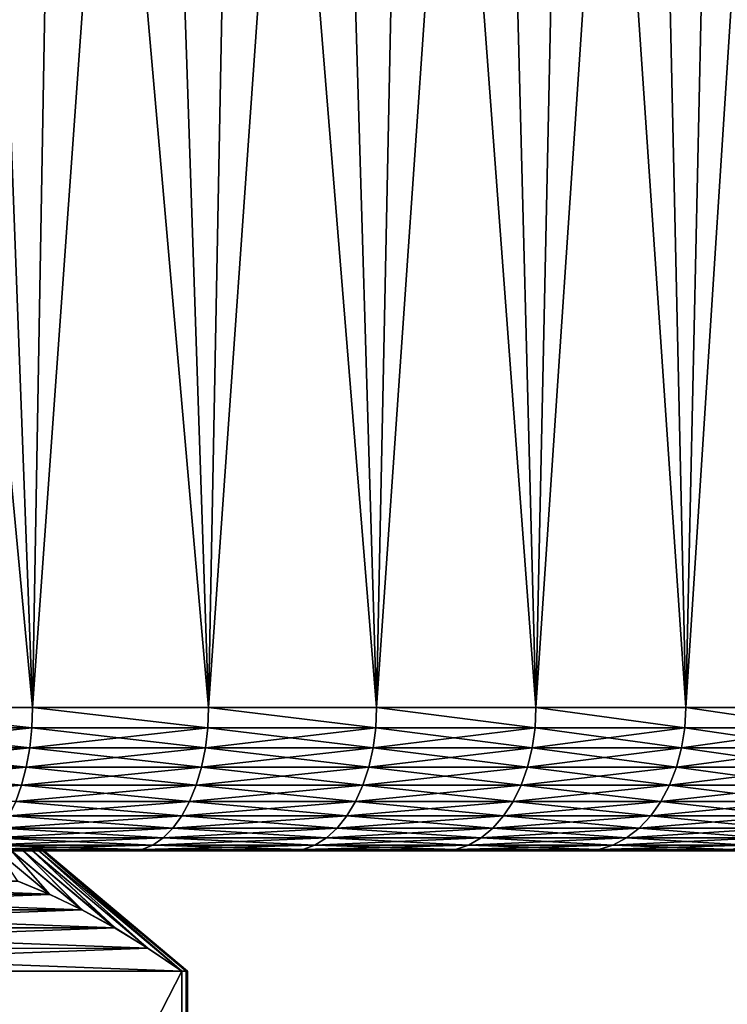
# Model space of a CAD drawing. Header units: metres. Extents: x -105 to 105, y -68 to 103.
# Tile 412 of 416: x 89 to 97, y 82 to 93. Entities that reach past the tile are written whole.
import ezdxf

# ---------------------------------------------------------------- set-up
doc = ezdxf.new("R2010")
doc.units = ezdxf.units.M
doc.layers.add('solid_FIT-BATH-150_SW0001_01', color=7, linetype='CONTINUOUS')

msp = doc.modelspace()

# ---------------------------------------------------------------- linework, layer by layer
at = {"layer": 'solid_FIT-BATH-150_SW0001_01'}
for points in [[(87.462402, 85.585892, 26.585482), (89.377419, 85.585892, 25.6269), (87.733665, 103.085892, 26.459911)], [(89.377739, 85.585892, -27.03372), (87.462738, 85.585892, -27.992327), (88.717804, 103.085892, -27.38343)], [(89.377419, 85.585892, 25.6269), (88.717842, 103.085892, 25.976414), (87.733665, 103.085892, 26.459911)], [(89.377739, 85.585892, -27.03372), (88.717804, 103.085892, -27.38343), (89.682411, 103.085892, -26.865049)], [(89.377419, 85.585892, 25.6269), (89.682449, 103.085892, 25.458031), (88.717842, 103.085892, 25.976414)], [(89.377419, 85.585892, 25.6269), (91.21917, 85.585892, 24.534143), (89.682449, 103.085892, 25.458031)], [(89.377739, 85.585892, -27.03372), (89.682411, 103.085892, -26.865049), (90.627876, 103.085892, -26.311424)], [(91.219475, 85.585892, -25.940941), (89.377739, 85.585892, -27.03372), (90.627876, 103.085892, -26.311424)], [(91.21917, 85.585892, 24.534143), (90.627914, 103.085892, 24.904404), (89.682449, 103.085892, 25.458031)], [(91.219475, 85.585892, -25.940941), (90.627876, 103.085892, -26.311424), (91.553177, 103.085892, -25.723301)], [(91.21917, 85.585892, 24.534143), (91.553223, 103.085892, 24.316277), (90.627914, 103.085892, 24.904404)], [(91.21917, 85.585892, 24.534143), (92.978271, 85.585892, 23.312784), (91.553223, 103.085892, 24.316277)], [(91.219475, 85.585892, -25.940941), (91.553177, 103.085892, -25.723301), (92.455132, 103.085892, -25.102619)], [(92.978561, 85.585892, -24.719561), (91.219475, 85.585892, -25.940941), (92.455132, 103.085892, -25.102619)], [(92.978271, 85.585892, 23.312784), (92.455185, 103.085892, 23.695587), (91.553223, 103.085892, 24.316277)], [(92.978561, 85.585892, -24.719561), (92.455132, 103.085892, -25.102619), (93.334999, 103.085892, -24.44845)], [(92.978271, 85.585892, 23.312784), (93.335052, 103.085892, 23.041409), (92.455185, 103.085892, 23.695587)], [(92.978271, 85.585892, 23.312784), (94.64576, 85.585892, 21.969044), (93.335052, 103.085892, 23.041409)], [(92.978561, 85.585892, -24.719561), (93.334999, 103.085892, -24.44845), (94.190559, 103.085892, -23.762575)], [(94.646034, 85.585892, -23.375799), (92.978561, 85.585892, -24.719561), (94.190559, 103.085892, -23.762575)], [(94.64576, 85.585892, 21.969044), (94.19062, 103.085892, 22.355528), (93.335052, 103.085892, 23.041409)], [(94.646034, 85.585892, -23.375799), (94.190559, 103.085892, -23.762575), (95.019287, 103.085892, -23.046867)], [(94.64576, 85.585892, 21.969044), (95.019348, 103.085892, 21.63982), (94.19062, 103.085892, 22.355528)], [(94.64576, 85.585892, 21.969044), (96.213135, 85.585892, 20.509769), (95.019348, 103.085892, 21.63982)], [(94.646034, 85.585892, -23.375799), (95.019287, 103.085892, -23.046867), (95.822487, 103.085892, -22.300245)], [(96.213402, 85.585892, -21.916508), (94.646034, 85.585892, -23.375799), (95.822487, 103.085892, -22.300245)], [(96.213135, 85.585892, 20.509769), (95.822533, 103.085892, 20.893209), (95.019348, 103.085892, 21.63982)], [(96.213402, 85.585892, -21.916508), (95.822487, 103.085892, -22.300245), (96.597496, 103.085892, -21.525305)], [(96.213135, 85.585892, 20.509769), (96.597527, 103.085892, 20.118279), (95.822533, 103.085892, 20.893209)], [(96.213135, 85.585892, 20.509769), (97.672424, 85.585892, 18.9424), (96.597527, 103.085892, 20.118279)], [(96.213402, 85.585892, -21.916508), (96.597496, 103.085892, -21.525305), (97.342949, 103.085892, -20.72324)], [(97.672661, 85.585892, -20.349119), (96.213402, 85.585892, -21.916508), (97.342949, 103.085892, -20.72324)], [(97.672424, 85.585892, 18.9424), (97.342972, 103.085892, 19.316216), (96.597527, 103.085892, 20.118279)], [(89.370155, 85.372414, -27.020468), (87.456108, 85.372414, -27.978571), (87.462738, 85.585892, -27.992327)], [(87.456108, 85.372414, 26.571573), (89.370155, 85.372414, 25.613472), (87.462402, 85.585892, 26.585482)], [(89.370155, 85.372414, 25.613472), (89.377419, 85.585892, 25.6269), (87.462402, 85.585892, 26.585482)], [(89.370155, 85.372414, -27.020468), (87.462738, 85.585892, -27.992327), (89.377739, 85.585892, -27.03372)], [(91.210968, 85.372414, -25.928261), (89.370155, 85.372414, -27.020468), (89.377739, 85.585892, -27.03372)], [(89.370155, 85.372414, 25.613472), (91.210968, 85.372414, 24.521263), (89.377419, 85.585892, 25.6269)], [(91.210968, 85.372414, 24.521263), (91.21917, 85.585892, 24.534143), (89.377419, 85.585892, 25.6269)], [(91.210968, 85.372414, -25.928261), (89.377739, 85.585892, -27.03372), (91.219475, 85.585892, -25.940941)], [(92.969177, 85.372414, -24.707514), (91.210968, 85.372414, -25.928261), (91.219475, 85.585892, -25.940941)], [(91.210968, 85.372414, 24.521263), (92.969177, 85.372414, 23.300516), (91.21917, 85.585892, 24.534143)], [(92.969177, 85.372414, 23.300516), (92.978271, 85.585892, 23.312784), (91.21917, 85.585892, 24.534143)], [(92.969177, 85.372414, -24.707514), (91.219475, 85.585892, -25.940941), (92.978561, 85.585892, -24.719561)], [(94.635826, 85.372414, -23.364447), (92.969177, 85.372414, -24.707514), (92.978561, 85.585892, -24.719561)], [(92.969177, 85.372414, 23.300516), (94.635826, 85.372414, 21.957451), (92.978271, 85.585892, 23.312784)], [(94.635826, 85.372414, 21.957451), (94.64576, 85.585892, 21.969044), (92.978271, 85.585892, 23.312784)], [(94.635826, 85.372414, -23.364447), (92.978561, 85.585892, -24.719561), (94.646034, 85.585892, -23.375799)], [(96.202408, 85.372414, -21.905907), (94.635826, 85.372414, -23.364447), (94.646034, 85.585892, -23.375799)], [(94.635826, 85.372414, 21.957451), (96.202408, 85.372414, 20.498909), (94.64576, 85.585892, 21.969044)], [(96.202408, 85.372414, 20.498909), (96.213135, 85.585892, 20.509769), (94.64576, 85.585892, 21.969044)], [(96.202408, 85.372414, -21.905907), (94.646034, 85.585892, -23.375799), (96.213402, 85.585892, -21.916508)], [(97.66095, 85.372414, -20.339321), (96.202408, 85.372414, -21.905907), (96.213402, 85.585892, -21.916508)], [(96.202408, 85.372414, 20.498909), (97.66095, 85.372414, 18.932325), (96.213135, 85.585892, 20.509769)], [(97.66095, 85.372414, 18.932325), (97.672424, 85.585892, 18.9424), (96.213135, 85.585892, 20.509769)], [(97.66095, 85.372414, -20.339321), (96.213402, 85.585892, -21.916508), (97.672661, 85.585892, -20.349119)], [(87.437187, 85.163086, -27.937134), (87.456108, 85.372414, -27.978571), (89.370155, 85.372414, -27.020468)], [(89.34832, 85.163086, -26.980486), (87.437187, 85.163086, -27.937134), (89.370155, 85.372414, -27.020468)], [(87.437187, 85.163086, 26.530136), (89.34832, 85.163086, 25.57349), (87.456108, 85.372414, 26.571573)], [(89.34832, 85.163086, 25.57349), (89.370155, 85.372414, 25.613472), (87.456108, 85.372414, 26.571573)], [(89.34832, 85.163086, -26.980486), (89.370155, 85.372414, -27.020468), (91.210968, 85.372414, -25.928261)], [(91.18634, 85.163086, -25.889938), (89.34832, 85.163086, -26.980486), (91.210968, 85.372414, -25.928261)], [(89.34832, 85.163086, 25.57349), (91.18634, 85.163086, 24.482943), (89.370155, 85.372414, 25.613472)], [(91.18634, 85.163086, 24.482943), (91.210968, 85.372414, 24.521263), (89.370155, 85.372414, 25.613472)], [(91.18634, 85.163086, -25.889938), (91.210968, 85.372414, -25.928261), (92.969177, 85.372414, -24.707514)], [(92.941879, 85.163086, -24.671045), (91.18634, 85.163086, -25.889938), (92.969177, 85.372414, -24.707514)], [(91.18634, 85.163086, 24.482943), (92.941879, 85.163086, 23.26405), (91.210968, 85.372414, 24.521263)], [(92.941879, 85.163086, 23.26405), (92.969177, 85.372414, 23.300516), (91.210968, 85.372414, 24.521263)], [(92.941879, 85.163086, -24.671045), (92.969177, 85.372414, -24.707514), (94.635826, 85.372414, -23.364447)], [(94.605995, 85.163086, -23.330021), (92.941879, 85.163086, -24.671045), (94.635826, 85.372414, -23.364447)], [(92.941879, 85.163086, 23.26405), (94.605995, 85.163086, 21.923023), (92.969177, 85.372414, 23.300516)], [(94.605995, 85.163086, 21.923023), (94.635826, 85.372414, 21.957451), (92.969177, 85.372414, 23.300516)], [(94.605995, 85.163086, -23.330021), (94.635826, 85.372414, -23.364447), (96.202408, 85.372414, -21.905907)], [(96.170197, 85.163086, -21.873695), (94.605995, 85.163086, -23.330021), (96.202408, 85.372414, -21.905907)], [(94.605995, 85.163086, 21.923023), (96.170197, 85.163086, 20.466698), (94.635826, 85.372414, 21.957451)], [(96.170197, 85.163086, 20.466698), (96.202408, 85.372414, 20.498909), (94.635826, 85.372414, 21.957451)], [(96.170197, 85.163086, -21.873695), (96.202408, 85.372414, -21.905907), (97.66095, 85.372414, -20.339321)], [(97.626518, 85.163086, -20.309492), (96.170197, 85.163086, -21.873695), (97.66095, 85.372414, -20.339321)], [(96.170197, 85.163086, 20.466698), (97.626518, 85.163086, 18.902494), (96.202408, 85.372414, 20.498909)], [(97.626518, 85.163086, 18.902494), (97.66095, 85.372414, 18.932325), (96.202408, 85.372414, 20.498909)], [(87.406067, 84.962379, -27.868994), (87.437187, 85.163086, -27.937134), (89.34832, 85.163086, -26.980486)], [(89.312424, 84.962379, -26.914742), (87.406067, 84.962379, -27.868994), (89.34832, 85.163086, -26.980486)], [(87.406067, 84.962379, 26.461998), (89.312424, 84.962379, 25.507744), (87.437187, 85.163086, 26.530136)], [(89.312424, 84.962379, 25.507744), (89.34832, 85.163086, 25.57349), (87.437187, 85.163086, 26.530136)], [(89.312424, 84.962379, -26.914742), (89.34832, 85.163086, -26.980486), (91.18634, 85.163086, -25.889938)], [(91.145844, 84.962379, -25.826921), (89.312424, 84.962379, -26.914742), (91.18634, 85.163086, -25.889938)], [(89.312424, 84.962379, 25.507744), (91.145844, 84.962379, 24.419924), (89.34832, 85.163086, 25.57349)], [(91.145844, 84.962379, 24.419924), (91.18634, 85.163086, 24.482943), (89.34832, 85.163086, 25.57349)], [(91.145844, 84.962379, -25.826921), (91.18634, 85.163086, -25.889938), (92.941879, 85.163086, -24.671045)], [(92.896988, 84.962379, -24.611078), (91.145844, 84.962379, -25.826921), (92.941879, 85.163086, -24.671045)], [(91.145844, 84.962379, 24.419924), (92.896988, 84.962379, 23.204081), (91.18634, 85.163086, 24.482943)], [(92.896988, 84.962379, 23.204081), (92.941879, 85.163086, 23.26405), (91.18634, 85.163086, 24.482943)], [(92.896988, 84.962379, -24.611078), (92.941879, 85.163086, -24.671045), (94.605995, 85.163086, -23.330021)], [(94.556938, 84.962379, -23.273407), (92.896988, 84.962379, -24.611078), (94.605995, 85.163086, -23.330021)], [(92.896988, 84.962379, 23.204081), (94.556938, 84.962379, 21.866411), (92.941879, 85.163086, 23.26405)], [(94.556938, 84.962379, 21.866411), (94.605995, 85.163086, 21.923023), (92.941879, 85.163086, 23.26405)], [(94.556938, 84.962379, -23.273407), (94.605995, 85.163086, -23.330021), (96.170197, 85.163086, -21.873695)], [(96.117226, 84.962379, -21.820726), (94.556938, 84.962379, -23.273407), (96.170197, 85.163086, -21.873695)], [(94.556938, 84.962379, 21.866411), (96.117226, 84.962379, 20.413729), (94.605995, 85.163086, 21.923023)], [(96.117226, 84.962379, 20.413729), (96.170197, 85.163086, 20.466698), (94.605995, 85.163086, 21.923023)], [(96.117226, 84.962379, -21.820726), (96.170197, 85.163086, -21.873695), (97.626518, 85.163086, -20.309492)], [(97.569908, 84.962379, -20.260437), (96.117226, 84.962379, -21.820726), (97.626518, 85.163086, -20.309492)], [(96.117226, 84.962379, 20.413729), (97.569908, 84.962379, 18.853439), (96.170197, 85.163086, 20.466698)], [(97.569908, 84.962379, 18.853439), (97.626518, 85.163086, 18.902494), (96.170197, 85.163086, 20.466698)], [(87.363388, 84.774384, -27.775541), (87.406067, 84.962379, -27.868994), (89.312424, 84.962379, -26.914742)], [(89.263184, 84.774384, -26.82457), (87.363388, 84.774384, -27.775541), (89.312424, 84.962379, -26.914742)], [(87.363388, 84.774384, 26.368544), (89.263184, 84.774384, 25.417574), (87.406067, 84.962379, 26.461998)], [(89.263184, 84.774384, 25.417574), (89.312424, 84.962379, 25.507744), (87.406067, 84.962379, 26.461998)], [(89.263184, 84.774384, -26.82457), (89.312424, 84.962379, -26.914742), (91.145844, 84.962379, -25.826921)], [(91.090302, 84.774384, -25.740494), (89.263184, 84.774384, -26.82457), (91.145844, 84.962379, -25.826921)], [(89.263184, 84.774384, 25.417574), (91.090302, 84.774384, 24.333496), (89.312424, 84.962379, 25.507744)], [(91.090302, 84.774384, 24.333496), (91.145844, 84.962379, 24.419924), (89.312424, 84.962379, 25.507744)], [(91.090302, 84.774384, -25.740494), (91.145844, 84.962379, -25.826921), (92.896988, 84.962379, -24.611078)], [(92.835419, 84.774384, -24.528833), (91.090302, 84.774384, -25.740494), (92.896988, 84.962379, -24.611078)], [(91.090302, 84.774384, 24.333496), (92.835419, 84.774384, 23.121836), (91.145844, 84.962379, 24.419924)], [(92.835419, 84.774384, 23.121836), (92.896988, 84.962379, 23.204081), (91.145844, 84.962379, 24.419924)], [(92.835419, 84.774384, -24.528833), (92.896988, 84.962379, -24.611078), (94.556938, 84.962379, -23.273407)], [(94.489662, 84.774384, -23.195765), (92.835419, 84.774384, -24.528833), (94.556938, 84.962379, -23.273407)], [(92.835419, 84.774384, 23.121836), (94.489662, 84.774384, 21.788767), (92.896988, 84.962379, 23.204081)], [(94.489662, 84.774384, 21.788767), (94.556938, 84.962379, 21.866411), (92.896988, 84.962379, 23.204081)], [(94.489662, 84.774384, -23.195765), (94.556938, 84.962379, -23.273407), (96.117226, 84.962379, -21.820726)], [(96.044579, 84.774384, -21.748079), (94.489662, 84.774384, -23.195765), (96.117226, 84.962379, -21.820726)], [(94.489662, 84.774384, 21.788767), (96.044579, 84.774384, 20.341084), (94.556938, 84.962379, 21.866411)], [(96.044579, 84.774384, 20.341084), (96.117226, 84.962379, 20.413729), (94.556938, 84.962379, 21.866411)], [(96.044579, 84.774384, -21.748079), (96.117226, 84.962379, -21.820726), (97.569908, 84.962379, -20.260437)], [(97.492264, 84.774384, -20.193157), (96.044579, 84.774384, -21.748079), (97.569908, 84.962379, -20.260437)], [(96.044579, 84.774384, 20.341084), (97.492264, 84.774384, 18.786161), (96.117226, 84.962379, 20.413729)], [(97.492264, 84.774384, 18.786161), (97.569908, 84.962379, 18.853439), (96.117226, 84.962379, 20.413729)], [(87.31002, 84.602951, -27.65868), (87.363388, 84.774384, -27.775541), (89.263184, 84.774384, -26.82457)], [(89.201614, 84.602951, -26.711815), (87.31002, 84.602951, -27.65868), (89.263184, 84.774384, -26.82457)], [(89.201614, 84.602951, 25.304819), (89.263184, 84.774384, 25.417574), (87.363388, 84.774384, 26.368544)], [(89.201614, 84.602951, -26.711815), (89.263184, 84.774384, -26.82457), (91.090302, 84.774384, -25.740494)], [(91.020844, 84.602951, -25.632418), (89.201614, 84.602951, -26.711815), (91.090302, 84.774384, -25.740494)], [(89.201614, 84.602951, 25.304819), (91.020844, 84.602951, 24.22542), (89.263184, 84.774384, 25.417574)], [(91.020844, 84.602951, 24.22542), (91.090302, 84.774384, 24.333496), (89.263184, 84.774384, 25.417574)], [(91.020844, 84.602951, -25.632418), (91.090302, 84.774384, -25.740494), (92.835419, 84.774384, -24.528833)], [(92.75843, 84.602951, -24.425987), (91.020844, 84.602951, -25.632418), (92.835419, 84.774384, -24.528833)], [(91.020844, 84.602951, 24.22542), (92.75843, 84.602951, 23.018991), (91.090302, 84.774384, 24.333496)], [(92.75843, 84.602951, 23.018991), (92.835419, 84.774384, 23.121836), (91.090302, 84.774384, 24.333496)], [(92.75843, 84.602951, -24.425987), (92.835419, 84.774384, -24.528833), (94.489662, 84.774384, -23.195765)], [(94.405533, 84.602951, -23.098673), (92.75843, 84.602951, -24.425987), (94.489662, 84.774384, -23.195765)], [(92.75843, 84.602951, 23.018991), (94.405533, 84.602951, 21.691677), (92.835419, 84.774384, 23.121836)], [(94.405533, 84.602951, 21.691677), (94.489662, 84.774384, 21.788767), (92.835419, 84.774384, 23.121836)], [(94.405533, 84.602951, -23.098673), (94.489662, 84.774384, -23.195765), (96.044579, 84.774384, -21.748079)], [(95.953743, 84.602951, -21.657238), (94.405533, 84.602951, -23.098673), (96.044579, 84.774384, -21.748079)], [(94.405533, 84.602951, 21.691677), (95.953743, 84.602951, 20.250242), (94.489662, 84.774384, 21.788767)], [(95.953743, 84.602951, 20.250242), (96.044579, 84.774384, 20.341084), (94.489662, 84.774384, 21.788767)], [(95.953743, 84.602951, -21.657238), (96.044579, 84.774384, -21.748079), (97.492264, 84.774384, -20.193157)], [(97.395172, 84.602951, -20.109028), (95.953743, 84.602951, -21.657238), (97.492264, 84.774384, -20.193157)], [(95.953743, 84.602951, 20.250242), (97.395172, 84.602951, 18.70203), (96.044579, 84.774384, 20.341084)], [(97.395172, 84.602951, 18.70203), (97.492264, 84.774384, 18.786161), (96.044579, 84.774384, 20.341084)], [(89.128967, 84.451561, -26.578775), (89.201614, 84.602951, -26.711815), (91.020844, 84.602951, -25.632418)], [(90.938889, 84.451561, -25.504898), (89.128967, 84.451561, -26.578775), (91.020844, 84.602951, -25.632418)], [(89.128967, 84.451561, 25.171778), (90.938889, 84.451561, 24.097902), (89.201614, 84.602951, 25.304819)], [(90.938889, 84.451561, 24.097902), (91.020844, 84.602951, 24.22542), (89.201614, 84.602951, 25.304819)], [(90.938889, 84.451561, -25.504898), (91.020844, 84.602951, -25.632418), (92.75843, 84.602951, -24.425987)], [(92.667595, 84.451561, -24.30464), (90.938889, 84.451561, -25.504898), (92.75843, 84.602951, -24.425987)], [(90.938889, 84.451561, 24.097902), (92.667595, 84.451561, 22.897644), (91.020844, 84.602951, 24.22542)], [(92.667595, 84.451561, 22.897644), (92.75843, 84.602951, 23.018991), (91.020844, 84.602951, 24.22542)], [(92.667595, 84.451561, -24.30464), (92.75843, 84.602951, -24.425987), (94.405533, 84.602951, -23.098673)], [(94.306267, 84.451561, -22.984116), (92.667595, 84.451561, -24.30464), (94.405533, 84.602951, -23.098673)], [(92.667595, 84.451561, 22.897644), (94.306267, 84.451561, 21.577118), (92.75843, 84.602951, 23.018991)], [(94.306267, 84.451561, 21.577118), (94.405533, 84.602951, 21.691677), (92.75843, 84.602951, 23.018991)], [(94.306267, 84.451561, -22.984116), (94.405533, 84.602951, -23.098673), (95.953743, 84.602951, -21.657238)], [(95.846558, 84.451561, -21.550055), (94.306267, 84.451561, -22.984116), (95.953743, 84.602951, -21.657238)], [(94.306267, 84.451561, 21.577118), (95.846558, 84.451561, 20.143057), (94.405533, 84.602951, 21.691677)], [(95.846558, 84.451561, 20.143057), (95.953743, 84.602951, 20.250242), (94.405533, 84.602951, 21.691677)], [(95.846558, 84.451561, -21.550055), (95.953743, 84.602951, -21.657238), (97.395172, 84.602951, -20.109028)], [(97.280617, 84.451561, -20.009764), (95.846558, 84.451561, -21.550055), (97.395172, 84.602951, -20.109028)], [(95.846558, 84.451561, 20.143057), (97.280617, 84.451561, 18.602766), (95.953743, 84.602951, 20.250242)], [(97.280617, 84.451561, 18.602766), (97.395172, 84.602951, 18.70203), (95.953743, 84.602951, 20.250242)], [(89.04673, 84.323311, -26.428164), (89.128967, 84.451561, -26.578775), (90.938889, 84.451561, -25.504898)], [(90.846115, 84.323311, -25.360538), (89.04673, 84.323311, -26.428164), (90.938889, 84.451561, -25.504898)], [(89.04673, 84.323311, 25.021168), (90.846115, 84.323311, 23.953541), (89.128967, 84.451561, 25.171778)], [(90.846115, 84.323311, 23.953541), (90.938889, 84.451561, 24.097902), (89.128967, 84.451561, 25.171778)], [(90.846115, 84.323311, -25.360538), (90.938889, 84.451561, -25.504898), (92.667595, 84.451561, -24.30464)], [(92.564758, 84.323311, -24.167265), (90.846115, 84.323311, -25.360538), (92.667595, 84.451561, -24.30464)], [(90.846115, 84.323311, 23.953541), (92.564758, 84.323311, 22.760269), (90.938889, 84.451561, 24.097902)], [(92.564758, 84.323311, 22.760269), (92.667595, 84.451561, 22.897644), (90.938889, 84.451561, 24.097902)], [(92.564758, 84.323311, -24.167265), (92.667595, 84.451561, -24.30464), (94.306267, 84.451561, -22.984116)], [(94.193886, 84.323311, -22.854427), (92.564758, 84.323311, -24.167265), (94.306267, 84.451561, -22.984116)], [(92.564758, 84.323311, 22.760269), (94.193886, 84.323311, 21.447432), (92.667595, 84.451561, 22.897644)], [(94.193886, 84.323311, 21.447432), (94.306267, 84.451561, 21.577118), (92.667595, 84.451561, 22.897644)], [(94.193886, 84.323311, -22.854427), (94.306267, 84.451561, -22.984116), (95.846558, 84.451561, -21.550055)], [(95.725212, 84.323311, -21.428713), (94.193886, 84.323311, -22.854427), (95.846558, 84.451561, -21.550055)], [(94.193886, 84.323311, 21.447432), (95.725212, 84.323311, 20.021717), (94.306267, 84.451561, 21.577118)], [(95.725212, 84.323311, 20.021717), (95.846558, 84.451561, 20.143057), (94.306267, 84.451561, 21.577118)], [(95.725212, 84.323311, -21.428713), (95.846558, 84.451561, -21.550055), (97.280617, 84.451561, -20.009764)], [(97.150932, 84.323311, -19.897388), (95.725212, 84.323311, -21.428713), (97.280617, 84.451561, -20.009764)], [(95.725212, 84.323311, 20.021717), (97.150932, 84.323311, 18.490391), (95.846558, 84.451561, 20.143057)], [(97.150932, 84.323311, 18.490391), (97.280617, 84.451561, 18.602766), (95.846558, 84.451561, 20.143057)], [(88.956573, 84.220818, -26.263054), (89.04673, 84.323311, -26.428164), (90.846115, 84.323311, -25.360538)], [(90.744408, 84.220818, -25.20228), (88.956573, 84.220818, -26.263054), (90.846115, 84.323311, -25.360538)], [(88.956573, 84.220818, 24.856056), (90.744408, 84.220818, 23.795284), (89.04673, 84.323311, 25.021168)], [(90.744408, 84.220818, 23.795284), (90.846115, 84.323311, 23.953541), (89.04673, 84.323311, 25.021168)], [(90.744408, 84.220818, -25.20228), (90.846115, 84.323311, -25.360538), (92.564758, 84.323311, -24.167265)], [(92.452019, 84.220818, -24.016666), (90.744408, 84.220818, -25.20228), (92.564758, 84.323311, -24.167265)], [(90.744408, 84.220818, 23.795284), (92.452019, 84.220818, 22.609671), (90.846115, 84.323311, 23.953541)], [(92.452019, 84.220818, 22.609671), (92.564758, 84.323311, 22.760269), (90.846115, 84.323311, 23.953541)], [(92.452019, 84.220818, -24.016666), (92.564758, 84.323311, -24.167265), (94.193886, 84.323311, -22.854427)], [(94.070694, 84.220818, -22.712255), (92.452019, 84.220818, -24.016666), (94.193886, 84.323311, -22.854427)], [(92.452019, 84.220818, 22.609671), (94.070694, 84.220818, 21.305258), (92.564758, 84.323311, 22.760269)], [(94.070694, 84.220818, 21.305258), (94.193886, 84.323311, 21.447432), (92.564758, 84.323311, 22.760269)], [(94.070694, 84.220818, -22.712255), (94.193886, 84.323311, -22.854427), (95.725212, 84.323311, -21.428713)], [(95.592194, 84.220818, -21.295691), (94.070694, 84.220818, -22.712255), (95.725212, 84.323311, -21.428713)], [(94.070694, 84.220818, 21.305258), (95.592194, 84.220818, 19.888695), (94.193886, 84.323311, 21.447432)], [(95.592194, 84.220818, 19.888695), (95.725212, 84.323311, 20.021717), (94.193886, 84.323311, 21.447432)], [(95.592194, 84.220818, -21.295691), (95.725212, 84.323311, -21.428713), (97.150932, 84.323311, -19.897388)], [(97.008759, 84.220818, -19.774195), (95.592194, 84.220818, -21.295691), (97.150932, 84.323311, -19.897388)], [(95.592194, 84.220818, 19.888695), (97.008759, 84.220818, 18.367197), (95.725212, 84.323311, 20.021717)], [(97.008759, 84.220818, 18.367197), (97.150932, 84.323311, 18.490391), (95.725212, 84.323311, 20.021717)], [(88.860336, 84.146164, -26.086813), (88.956573, 84.220818, -26.263054), (90.744408, 84.220818, -25.20228)], [(90.635849, 84.146164, -25.033354), (88.860336, 84.146164, -26.086813), (90.744408, 84.220818, -25.20228)], [(88.860336, 84.146164, 24.679815), (90.635849, 84.146164, 23.626356), (88.956573, 84.220818, 24.856056)], [(90.635849, 84.146164, 23.626356), (90.744408, 84.220818, 23.795284), (88.956573, 84.220818, 24.856056)], [(90.635849, 84.146164, -25.033354), (90.744408, 84.220818, -25.20228), (92.452019, 84.220818, -24.016666)], [(92.33168, 84.146164, -23.855915), (90.635849, 84.146164, -25.033354), (92.452019, 84.220818, -24.016666)], [(90.635849, 84.146164, 23.626356), (92.33168, 84.146164, 22.448917), (90.744408, 84.220818, 23.795284)], [(92.33168, 84.146164, 22.448917), (92.452019, 84.220818, 22.609671), (90.744408, 84.220818, 23.795284)], [(92.33168, 84.146164, -23.855915), (92.452019, 84.220818, -24.016666), (94.070694, 84.220818, -22.712255)], [(93.939194, 84.146164, -22.560497), (92.33168, 84.146164, -23.855915), (94.070694, 84.220818, -22.712255)], [(92.33168, 84.146164, 22.448917), (93.939194, 84.146164, 21.153502), (92.452019, 84.220818, 22.609671)], [(93.939194, 84.146164, 21.153502), (94.070694, 84.220818, 21.305258), (92.452019, 84.220818, 22.609671)], [(93.939194, 84.146164, -22.560497), (94.070694, 84.220818, -22.712255), (95.592194, 84.220818, -21.295691)], [(95.450203, 84.146164, -21.153702), (93.939194, 84.146164, -22.560497), (95.592194, 84.220818, -21.295691)], [(93.939194, 84.146164, 21.153502), (95.450203, 84.146164, 19.746704), (94.070694, 84.220818, 21.305258)], [(95.450203, 84.146164, 19.746704), (95.592194, 84.220818, 19.888695), (94.070694, 84.220818, 21.305258)], [(95.450203, 84.146164, -21.153702), (95.592194, 84.220818, -21.295691), (97.008759, 84.220818, -19.774195)], [(96.857002, 84.146164, -19.642696), (95.450203, 84.146164, -21.153702), (97.008759, 84.220818, -19.774195)], [(95.450203, 84.146164, 19.746704), (96.857002, 84.146164, 18.235699), (95.592194, 84.220818, 19.888695)], [(96.857002, 84.146164, 18.235699), (97.008759, 84.220818, 18.367197), (95.592194, 84.220818, 19.888695)], [(88.759987, 84.100883, -25.903034), (88.860336, 84.146164, -26.086813), (90.635849, 84.146164, -25.033354)], [(90.522644, 84.100883, -24.857203), (88.759987, 84.100883, -25.903034), (90.635849, 84.146164, -25.033354)], [(88.759987, 84.100883, 24.496038), (90.522644, 84.100883, 23.450207), (88.860336, 84.146164, 24.679815)], [(88.948616, 84.085892, -25.556789), (88.759987, 84.100883, -25.903034), (90.522644, 84.100883, -24.857203)], [(88.944168, 84.085892, 24.152287), (90.522644, 84.100883, 23.450207), (88.759987, 84.100883, 24.496038)], [(90.522644, 84.100883, 23.450207), (90.635849, 84.146164, 23.626356), (88.860336, 84.146164, 24.679815)], [(88.944168, 84.085892, 24.152287), (90.721992, 84.085892, 23.067636), (90.522644, 84.100883, 23.450207)], [(88.944168, 84.085892, 24.152287), (89.156288, 84.085892, 2.434646), (89.279709, 84.085892, 1.8144)], [(88.944168, 84.085892, 24.152287), (89.279709, 84.085892, 1.8144), (89.37587, 84.085892, 1.189346)], [(88.944168, 84.085892, 24.152287), (89.37587, 84.085892, 1.189346), (89.444817, 84.085892, 0.559901)], [(88.944168, 84.085892, 24.152287), (89.444817, 84.085892, 0.559901), (89.486176, 84.085892, -0.070706)], [(88.944168, 84.085892, 24.152287), (89.486176, 84.085892, -0.070706), (90.721992, 84.085892, 23.067636)], [(90.726234, 84.085892, -24.471828), (88.948616, 84.085892, -25.556789), (90.522644, 84.100883, -24.857203)], [(90.726234, 84.085892, -24.471828), (89.005798, 84.085892, -4.45671), (88.948616, 84.085892, -25.556789)], [(89.005798, 84.085892, 3.049714), (89.217415, 83.771042, 3.671211), (89.553841, 83.632996, 3.088514)], [(89.156288, 84.085892, 2.434646), (89.005798, 84.085892, 3.049714), (89.553841, 83.632996, 3.088514)], [(89.005798, 84.085892, -4.45671), (89.559273, 83.630569, -4.486094), (89.22274, 83.769035, -5.068995)], [(89.005798, 84.085892, -4.45671), (89.156288, 84.085892, -3.841643), (89.559273, 83.630569, -4.486094)], [(90.726234, 84.085892, -24.471828), (89.156288, 84.085892, -3.841643), (89.005798, 84.085892, -4.45671)], [(89.156288, 84.085892, 2.434646), (89.553841, 83.632996, 3.088514), (89.893333, 83.469963, 2.500485)], [(89.279709, 84.085892, 1.8144), (89.156288, 84.085892, 2.434646), (89.893333, 83.469963, 2.500485)], [(89.156288, 84.085892, -3.841643), (89.898369, 83.467369, -3.898762), (89.559273, 83.630569, -4.486094)], [(89.156288, 84.085892, -3.841643), (89.279709, 84.085892, -3.221397), (89.898369, 83.467369, -3.898762)], [(90.726234, 84.085892, -24.471828), (89.279709, 84.085892, -3.221397), (89.156288, 84.085892, -3.841643)], [(89.279709, 84.085892, 1.8144), (89.893333, 83.469963, 2.500485), (90.236847, 83.281525, 1.905513)], [(89.37587, 84.085892, 1.189346), (89.279709, 84.085892, 1.8144), (90.236847, 83.281525, 1.905513)], [(89.279709, 84.085892, -3.221397), (90.240891, 83.279175, -3.305507), (89.898369, 83.467369, -3.898762)], [(89.279709, 84.085892, -3.221397), (89.37587, 84.085892, -2.596342), (90.240891, 83.279175, -3.305507)], [(90.726234, 84.085892, -24.471828), (89.37587, 84.085892, -2.596342), (89.279709, 84.085892, -3.221397)], [(89.37587, 84.085892, 1.189346), (90.236847, 83.281525, 1.905513), (90.58564, 83.06723, 1.301376)], [(89.444817, 84.085892, 0.559901), (89.37587, 84.085892, 1.189346), (90.58564, 83.06723, 1.301376)], [(89.37587, 84.085892, -2.596342), (90.587997, 83.065773, -2.704298), (90.240891, 83.279175, -3.305507)], [(89.37587, 84.085892, -2.596342), (89.444817, 84.085892, -1.966898), (90.587997, 83.065773, -2.704298)], [(90.726234, 84.085892, -24.471828), (89.444817, 84.085892, -1.966898), (89.37587, 84.085892, -2.596342)], [(89.444817, 84.085892, 0.559901), (90.58564, 83.06723, 1.301376), (90.939308, 82.82724, 0.688814)], [(89.486176, 84.085892, -0.070706), (89.444817, 84.085892, 0.559901), (90.939308, 82.82724, 0.688814)], [(89.444817, 84.085892, -1.966898), (90.939308, 82.82724, -2.095811), (90.587997, 83.065773, -2.704298)], [(89.444817, 84.085892, -1.966898), (89.486176, 84.085892, -1.336291), (90.939308, 82.82724, -2.095811)], [(90.726234, 84.085892, -24.471828), (89.486176, 84.085892, -1.336291), (89.444817, 84.085892, -1.966898)], [(89.486176, 84.085892, -0.070706), (90.939308, 82.82724, 0.688814), (90.984818, 82.82724, -0.006681)], [(89.486176, 84.085892, -1.336291), (90.984818, 82.82724, -1.400316), (90.939308, 82.82724, -2.095811)], [(89.486176, 84.085892, -1.336291), (89.499939, 84.085892, -0.703498), (90.984818, 82.82724, -1.400316)], [(89.486176, 84.085892, -0.070706), (90.984818, 82.82724, -0.006681), (91, 82.82724, -0.703498)], [(89.499939, 84.085892, -0.703498), (89.486176, 84.085892, -0.070706), (91, 82.82724, -0.703498)], [(90.721992, 84.085892, 23.067636), (89.486176, 84.085892, -0.070706), (89.499939, 84.085892, -0.703498)], [(90.726234, 84.085892, -24.471828), (89.499939, 84.085892, -0.703498), (89.486176, 84.085892, -1.336291)], [(89.499939, 84.085892, -0.703498), (91, 82.82724, -0.703498), (90.984818, 82.82724, -1.400316)], [(90.721992, 84.085892, 23.067636), (89.499939, 84.085892, -0.703498), (90.726234, 84.085892, -24.471828)], [(90.522644, 84.100883, -24.857203), (90.635849, 84.146164, -25.033354), (92.33168, 84.146164, -23.855915)], [(92.2062, 84.100883, -23.68829), (90.522644, 84.100883, -24.857203), (92.33168, 84.146164, -23.855915)], [(90.522644, 84.100883, 23.450207), (92.2062, 84.100883, 22.281292), (90.635849, 84.146164, 23.626356)], [(90.726234, 84.085892, -24.471828), (90.522644, 84.100883, -24.857203), (92.2062, 84.100883, -23.68829)], [(90.721992, 84.085892, 23.067636), (92.2062, 84.100883, 22.281292), (90.522644, 84.100883, 23.450207)], [(92.2062, 84.100883, 22.281292), (92.33168, 84.146164, 22.448917), (90.635849, 84.146164, 23.626356)], [(90.721992, 84.085892, 23.067636), (92.414932, 84.085892, 21.856781), (92.2062, 84.100883, 22.281292)], [(90.721992, 84.085892, 23.067636), (90.726234, 84.085892, -24.471828), (92.414932, 84.085892, 21.856781)], [(92.418953, 84.085892, -23.26067), (90.726234, 84.085892, -24.471828), (92.2062, 84.100883, -23.68829)], [(92.414932, 84.085892, 21.856781), (90.726234, 84.085892, -24.471828), (92.418953, 84.085892, -23.26067)], [(92.2062, 84.100883, -23.68829), (92.33168, 84.146164, -23.855915), (93.939194, 84.146164, -22.560497)], [(93.802078, 84.100883, -22.40225), (92.2062, 84.100883, -23.68829), (93.939194, 84.146164, -22.560497)], [(92.2062, 84.100883, 22.281292), (93.802078, 84.100883, 20.995255), (92.33168, 84.146164, 22.448917)], [(92.418953, 84.085892, -23.26067), (92.2062, 84.100883, -23.68829), (93.802078, 84.100883, -22.40225)], [(92.414932, 84.085892, 21.856781), (93.802078, 84.100883, 20.995255), (92.2062, 84.100883, 22.281292)], [(93.802078, 84.100883, 20.995255), (93.939194, 84.146164, 21.153502), (92.33168, 84.146164, 22.448917)], [(92.414932, 84.085892, 21.856781), (94.015068, 84.085892, 20.52562), (93.802078, 84.100883, 20.995255)], [(92.414932, 84.085892, 21.856781), (92.418953, 84.085892, -23.26067), (94.015068, 84.085892, 20.52562)], [(94.01886, 84.085892, -21.92922), (92.418953, 84.085892, -23.26067), (93.802078, 84.100883, -22.40225)], [(94.015068, 84.085892, 20.52562), (92.418953, 84.085892, -23.26067), (94.01886, 84.085892, -21.92922)], [(93.802078, 84.100883, -22.40225), (93.939194, 84.146164, -22.560497), (95.450203, 84.146164, -21.153702)], [(95.302139, 84.100883, -21.00564), (93.802078, 84.100883, -22.40225), (95.450203, 84.146164, -21.153702)], [(93.802078, 84.100883, 20.995255), (95.302139, 84.100883, 19.598642), (93.939194, 84.146164, 21.153502)], [(94.01886, 84.085892, -21.92922), (93.802078, 84.100883, -22.40225), (95.302139, 84.100883, -21.00564)], [(94.015068, 84.085892, 20.52562), (95.302139, 84.100883, 19.598642), (93.802078, 84.100883, 20.995255)], [(95.302139, 84.100883, 19.598642), (95.450203, 84.146164, 19.746704), (93.939194, 84.146164, 21.153502)], [(94.015068, 84.085892, 20.52562), (95.51461, 84.085892, 19.080347), (95.302139, 84.100883, 19.598642)], [(94.015068, 84.085892, 20.52562), (94.01886, 84.085892, -21.92922), (95.51461, 84.085892, 19.080347)], [(95.518143, 84.085892, -20.483681), (94.01886, 84.085892, -21.92922), (95.302139, 84.100883, -21.00564)], [(95.51461, 84.085892, 19.080347), (94.01886, 84.085892, -21.92922), (95.518143, 84.085892, -20.483681)], [(95.302139, 84.100883, -21.00564), (95.450203, 84.146164, -21.153702), (96.857002, 84.146164, -19.642696)], [(96.698753, 84.100883, -19.505573), (95.302139, 84.100883, -21.00564), (96.857002, 84.146164, -19.642696)], [(95.302139, 84.100883, 19.598642), (96.698753, 84.100883, 18.098577), (95.450203, 84.146164, 19.746704)], [(95.518143, 84.085892, -20.483681), (95.302139, 84.100883, -21.00564), (96.698753, 84.100883, -19.505573)], [(95.51461, 84.085892, 19.080347), (96.698753, 84.100883, 18.098577), (95.302139, 84.100883, 19.598642)], [(96.698753, 84.100883, 18.098577), (96.857002, 84.146164, 18.235699), (95.450203, 84.146164, 19.746704)], [(95.51461, 84.085892, 19.080347), (96.904106, 84.085892, 17.529903), (96.698753, 84.100883, 18.098577)], [(95.51461, 84.085892, 19.080347), (95.518143, 84.085892, -20.483681), (96.904106, 84.085892, 17.529903)], [(96.907356, 84.085892, -18.932989), (95.518143, 84.085892, -20.483681), (96.698753, 84.100883, -19.505573)], [(96.904106, 84.085892, 17.529903), (95.518143, 84.085892, -20.483681), (96.907356, 84.085892, -18.932989)], [(89.553841, 83.632996, 3.088514), (85.891998, 83.769035, 9.431005), (85.555458, 83.630569, 10.013906)], [(85.560898, 83.632996, -11.411486), (89.22274, 83.769035, -5.068995), (89.559273, 83.630569, -4.486094)], [(89.553841, 83.632996, 3.088514), (89.217415, 83.771042, 3.671211), (85.891998, 83.769035, 9.431005)], [(89.893333, 83.469963, 2.500485), (85.555458, 83.630569, 10.013906), (85.216362, 83.467369, 10.601238)], [(85.221397, 83.469963, -11.999516), (85.560898, 83.632996, -11.411486), (89.559273, 83.630569, -4.486094)], [(85.221397, 83.469963, -11.999516), (89.559273, 83.630569, -4.486094), (89.898369, 83.467369, -3.898762)], [(89.893333, 83.469963, 2.500485), (89.553841, 83.632996, 3.088514), (85.555458, 83.630569, 10.013906)], [(90.236847, 83.281525, 1.905513), (85.216362, 83.467369, 10.601238), (84.873848, 83.279175, 11.194493)], [(84.877892, 83.281525, -12.594487), (85.221397, 83.469963, -11.999516), (89.898369, 83.467369, -3.898762)], [(84.877892, 83.281525, -12.594487), (89.898369, 83.467369, -3.898762), (90.240891, 83.279175, -3.305507)], [(90.236847, 83.281525, 1.905513), (89.893333, 83.469963, 2.500485), (85.216362, 83.467369, 10.601238)], [(90.58564, 83.06723, 1.301376), (84.873848, 83.279175, 11.194493), (84.526741, 83.065773, 11.795703)], [(84.529091, 83.06723, -13.198624), (84.877892, 83.281525, -12.594487), (90.240891, 83.279175, -3.305507)], [(84.529091, 83.06723, -13.198624), (90.240891, 83.279175, -3.305507), (90.587997, 83.065773, -2.704298)], [(90.58564, 83.06723, 1.301376), (90.236847, 83.281525, 1.905513), (84.873848, 83.279175, 11.194493)], [(90.58564, 83.06723, 1.301376), (84.526741, 83.065773, 11.795703), (84.17543, 82.82724, 12.404189)], [(90.939308, 82.82724, 0.688814), (90.58564, 83.06723, 1.301376), (84.17543, 82.82724, 12.404189)], [(84.17543, 82.82724, -13.811186), (84.529091, 83.06723, -13.198624), (90.939308, 82.82724, -2.095811)], [(84.529091, 83.06723, -13.198624), (90.587997, 83.065773, -2.704298), (90.939308, 82.82724, -2.095811)], [(84.17543, 69.644539, 12.404189), (90.939308, 82.82724, 0.688814), (84.17543, 82.82724, 12.404189)], [(84.17543, 69.644539, 12.404189), (90.939308, 69.644539, 0.688814), (90.939308, 82.82724, 0.688814)], [(84.17543, 82.82724, -13.811186), (90.939308, 82.82724, -2.095811), (90.939308, 69.644539, -2.095811)], [(84.17543, 69.644539, -13.811186), (84.17543, 82.82724, -13.811186), (90.939308, 69.644539, -2.095811)], [(90.984818, 69.644539, -0.006681), (90.939308, 82.82724, 0.688814), (90.939308, 69.644539, 0.688814)], [(90.984818, 69.644539, -0.006681), (90.984818, 82.82724, -0.006681), (90.939308, 82.82724, 0.688814)], [(90.939308, 69.644539, -2.095811), (90.939308, 82.82724, -2.095811), (90.984818, 82.82724, -1.400316)], [(90.984818, 69.644539, -1.400316), (90.939308, 69.644539, -2.095811), (90.984818, 82.82724, -1.400316)], [(90.984818, 69.644539, -1.400316), (90.984818, 82.82724, -1.400316), (91, 82.82724, -0.703498)], [(91, 69.644539, -0.703498), (91, 82.82724, -0.703498), (90.984818, 82.82724, -0.006681)], [(91, 69.644539, -0.703498), (90.984818, 69.644539, -1.400316), (91, 82.82724, -0.703498)], [(90.984818, 69.644539, -0.006681), (91, 69.644539, -0.703498), (90.984818, 82.82724, -0.006681)]]:
    msp.add_3dface(points, dxfattribs=at)

doc.saveas('drawing.dxf')
